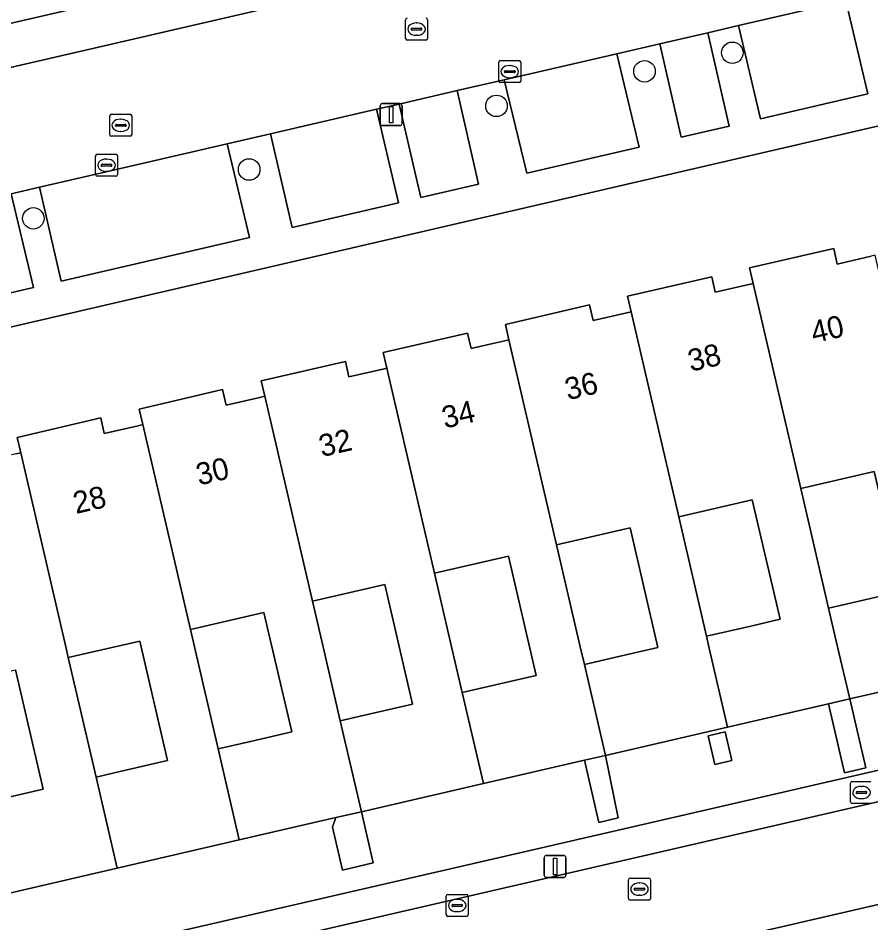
# Model space of a CAD drawing. Extents: x 156412 to 157779, y 382335 to 383768.
# Drawn here: x 156882.92 to 156921.7, y 382737.44 to 382778.59 of the extents above; entities that cross this region are included whole.
import ezdxf

# ---------------------------------------------------------------- set-up
doc = ezdxf.new("R2010")
doc.units = 0
for name, color, linetype in [('IMGEO_Boom', 7, 'Continuous'), ('IMGEO_Brandkraan', 7, 'Continuous'), ('IMGEO_Erf', 7, 'Continuous'), ('IMGEO_Kolk', 7, 'Continuous'), ('IMGEO_Lichtmast', 7, 'Continuous'), ('IMGEO_Pand', 7, 'Continuous'), ('IMGEO_Pand_nummerreeks', 7, 'Continuous'), ('IMGEO_Parkeervlak_open', 7, 'Continuous'), ('IMGEO_Rijbaan_lokaal_gesloten', 7, 'Continuous'), ('IMGEO_Rijbaan_lokaal_open', 7, 'Continuous'), ('IMGEO_Rioolput', 7, 'Continuous'), ('IMGEO_Voetpad_open', 7, 'Continuous')]:
    doc.layers.add(name, color=color, linetype=linetype)

msp = doc.modelspace()

# ---------------------------------------------------------------- linework, layer by layer
at = {"layer": 'IMGEO_Boom'}
for centre in [(156915.395, 382777.016), (156911.401, 382776.173), (156904.669, 382774.599), (156893.423, 382771.707), (156883.611, 382769.483)]:
    msp.add_circle(centre, 0.489, dxfattribs=at)
at = {"layer": 'IMGEO_Brandkraan'}
for p, q in [((156920.768, 382742.946), (156920.768, 382743.798)), ((156920.843, 382743.872), (156921.695, 382743.872)), ((156921.027, 382743.366), (156921.027, 382743.378)), ((156921.07, 382743.415), (156921.468, 382743.415)), ((156921.256, 382743.652), (156921.281, 382743.652)), ((156921.511, 382743.378), (156921.511, 382743.366)), ((156921.465, 382743.329), (156921.067, 382743.329)), ((156921.279, 382743.092), (156921.254, 382743.092)), ((156921.695, 382742.872), (156920.843, 382742.872))]:
    msp.add_line(p, q, dxfattribs=at)
for points in [[(156920.768, 382742.946), (156920.768, 382743.798)], [(156920.843, 382743.872), (156921.695, 382743.872)], [(156921.695, 382742.872), (156920.843, 382742.872)]]:
    msp.add_lwpolyline(points, dxfattribs=at)
for centre, radius, start, end in [((156920.845, 382743.796), 0.0765, 91.552, 178.448), ((156920.845, 382743.796), 0.0765, 91.552, 178.448), ((156921.067, 382743.375), 0.0403, 85.8775, 175.7526), ((156921.064, 382743.365), 0.0366, 178.938, 274.7102), ((156921.468, 382743.372), 0.043, 264.8664, 352.4533), ((156921.472, 382743.377), 0.0386, 1.7309, 96.639), ((156920.845, 382742.948), 0.0765, 181.552, 268.448), ((156920.845, 382742.948), 0.0765, 181.552, 268.448)]:
    msp.add_arc(centre, radius, start, end, dxfattribs=at)
for centre, major_axis, ratio, start_param, end_param in [((156921.255, 382743.372), (-0.387, 0.002), 0.722429, 4.712389, 7.853982), ((156921.28, 382743.372), (-0.39, 0.002), 0.717154, 1.570796, 4.712389)]:
    msp.add_ellipse(centre, major_axis=major_axis, ratio=ratio, start_param=start_param, end_param=end_param, dxfattribs=at)
at = {"layer": 'IMGEO_Erf'}
for points in [[(156869.58, 382775.359), (156940.042, 382791.626)], [(156943.044, 382778.552), (156872.472, 382762.194)], [(156882.815, 382758.771), (156883.036, 382758.822), (156882.873, 382759.523), (156886.673, 382760.407), (156886.835, 382759.7), (156888.37, 382760.054), (156888.587, 382760.104), (156888.423, 382760.811), (156892.219, 382761.694), (156892.381, 382760.987), (156893.916, 382761.341), (156894.136, 382761.392), (156893.973, 382762.095), (156897.799, 382762.979), (156897.962, 382762.271), (156899.497, 382762.625), (156899.689, 382762.669), (156899.524, 382763.379), (156903.353, 382764.267), (156903.515, 382763.559), (156904.501, 382763.786), (156905.05, 382763.913), (156905.238, 382763.956), (156905.075, 382764.66), (156908.899, 382765.547), (156909.061, 382764.84), (156910.596, 382765.194), (156910.789, 382765.238), (156910.625, 382765.944), (156914.455, 382766.828), (156914.617, 382766.121), (156916.152, 382766.475), (156916.34, 382766.518), (156916.175, 382767.227), (156920.006, 382768.115), (156920.168, 382767.408), (156921.703, 382767.762)], [(156878.945, 382734.453), (156946.378, 382750)], [(156881.047, 382742.825), (156884.05, 382743.518), (156882.796, 382748.951)], [(156925.379, 382748.7), (156920.733, 382747.627), (156921.463, 382744.487), (156920.498, 382744.262), (156919.767, 382747.404), (156915.181, 382746.345), (156909.629, 382745.062), (156910.207, 382742.213), (156909.329, 382742.009), (156908.67, 382744.841), (156904.076, 382743.78), (156898.526, 382742.498), (156899.067, 382740.17), (156897.668, 382739.845), (156897.214, 382741.8), (156897.372, 382742.231), (156892.974, 382741.215), (156887.422, 382739.933), (156881.659, 382738.602)], [(156946.296, 382736.975), (156949.381, 382737.709), (156949.219, 382738.39), (156948.526, 382741.301), (156951.504, 382741.981), (156950.809, 382744.932), (156880.313, 382728.641)]]:
    msp.add_lwpolyline(points, dxfattribs=at)
for points in [[(156918.507, 382757.199), (156919.771, 382751.762), (156921.021, 382752.051), (156923.114, 382752.534), (156921.849, 382757.971)], [(156912.956, 382755.917), (156914.219, 382750.48), (156916.23, 382750.944), (156917.564, 382751.252), (156916.3, 382756.689)], [(156907.404, 382754.635), (156908.481, 382750), (156908.667, 382749.199), (156910.294, 382749.574), (156912.006, 382749.969), (156910.743, 382755.406)], [(156901.852, 382753.352), (156902.631, 382750), (156903.115, 382747.917), (156905.213, 382748.402), (156906.471, 382748.692), (156905.209, 382754.128)], [(156896.302, 382752.07), (156896.783, 382750), (156897.564, 382746.637), (156898.8, 382746.922), (156900.854, 382747.396), (156899.591, 382752.83)], [(156890.751, 382750.788), (156890.934, 382750), (156892.013, 382745.355), (156893.486, 382745.695), (156895.36, 382746.128), (156894.098, 382751.561)], [(156885.2, 382749.506), (156886.461, 382744.074), (156887.292, 382744.266), (156889.717, 382744.826), (156888.456, 382750.258)], [(156914.298, 382745.952), (156915.071, 382746.132), (156915.375, 382744.827), (156914.601, 382744.647)]]:
    msp.add_lwpolyline(points, close=True, dxfattribs=at)
at = {"layer": 'IMGEO_Kolk'}
for p, q in [((156904.773, 382775.731), (156904.773, 382776.583)), ((156904.848, 382776.657), (156905.7, 382776.657)), ((156905.261, 382776.437), (156905.286, 382776.437)), ((156905.774, 382776.583), (156905.774, 382775.731)), ((156905.032, 382776.151), (156905.032, 382776.163)), ((156905.47, 382776.114), (156905.072, 382776.114)), ((156905.075, 382776.2), (156905.473, 382776.2)), ((156905.284, 382775.877), (156905.259, 382775.877)), ((156905.516, 382776.163), (156905.516, 382776.151)), ((156905.7, 382775.657), (156904.848, 382775.657)), ((156886.439, 382771.473), (156886.439, 382772.325)), ((156886.514, 382772.399), (156887.366, 382772.399)), ((156886.927, 382772.179), (156886.952, 382772.179)), ((156887.44, 382772.325), (156887.44, 382771.473)), ((156886.698, 382771.893), (156886.698, 382771.905)), ((156887.136, 382771.856), (156886.738, 382771.856)), ((156886.741, 382771.942), (156887.139, 382771.942)), ((156887.182, 382771.905), (156887.182, 382771.893)), ((156887.366, 382771.399), (156886.514, 382771.399)), ((156886.95, 382771.619), (156886.925, 382771.619)), ((156902.383, 382737.808), (156902.383, 382738.66)), ((156902.458, 382738.734), (156903.31, 382738.734)), ((156902.871, 382738.514), (156902.896, 382738.514)), ((156903.384, 382738.66), (156903.384, 382737.808)), ((156902.642, 382738.228), (156902.642, 382738.24)), ((156903.08, 382738.191), (156902.682, 382738.191)), ((156902.685, 382738.277), (156903.083, 382738.277)), ((156903.126, 382738.24), (156903.126, 382738.228)), ((156903.31, 382737.734), (156902.458, 382737.734)), ((156902.894, 382737.954), (156902.869, 382737.954))]:
    msp.add_line(p, q, dxfattribs=at)
for points in [[(156904.773, 382775.731), (156904.773, 382776.583)], [(156904.848, 382776.657), (156905.7, 382776.657)], [(156905.774, 382776.583), (156905.774, 382775.731)], [(156905.7, 382775.657), (156904.848, 382775.657)], [(156886.439, 382771.473), (156886.439, 382772.325)], [(156886.514, 382772.399), (156887.366, 382772.399)], [(156887.44, 382772.325), (156887.44, 382771.473)], [(156887.366, 382771.399), (156886.514, 382771.399)], [(156902.383, 382737.808), (156902.383, 382738.66)], [(156902.458, 382738.734), (156903.31, 382738.734)], [(156903.384, 382738.66), (156903.384, 382737.808)], [(156903.31, 382737.734), (156902.458, 382737.734)]]:
    msp.add_lwpolyline(points, dxfattribs=at)
for centre, radius, start, end in [((156904.85, 382776.581), 0.0765, 91.552, 178.448), ((156904.85, 382776.581), 0.0765, 91.552, 178.448), ((156905.698, 382776.581), 0.0765, 1.552, 88.448), ((156905.698, 382776.581), 0.0765, 1.552, 88.448), ((156905.072, 382776.16), 0.0403, 85.8775, 175.7526), ((156905.069, 382776.15), 0.0366, 178.938, 274.7102), ((156905.473, 382776.157), 0.043, 264.8664, 352.4533), ((156905.477, 382776.162), 0.0386, 1.7309, 96.639), ((156904.85, 382775.733), 0.0765, 181.552, 268.448), ((156904.85, 382775.733), 0.0765, 181.552, 268.448), ((156905.698, 382775.733), 0.0765, 271.552, 358.448), ((156905.698, 382775.733), 0.0765, 271.552, 358.448), ((156886.516, 382772.323), 0.0765, 91.552, 178.448), ((156886.516, 382772.323), 0.0765, 91.552, 178.448), ((156887.364, 382772.323), 0.0765, 1.552, 88.448), ((156887.364, 382772.323), 0.0765, 1.552, 88.448), ((156886.738, 382771.902), 0.0403, 85.8775, 175.7526), ((156886.735, 382771.892), 0.0366, 178.938, 274.7102), ((156887.139, 382771.899), 0.043, 264.8664, 352.4533), ((156887.143, 382771.904), 0.0386, 1.7309, 96.639), ((156886.516, 382771.475), 0.0765, 181.552, 268.448), ((156886.516, 382771.475), 0.0765, 181.552, 268.448), ((156887.364, 382771.475), 0.0765, 271.552, 358.448), ((156887.364, 382771.475), 0.0765, 271.552, 358.448), ((156902.46, 382738.658), 0.0765, 91.552, 178.448), ((156902.46, 382738.658), 0.0765, 91.552, 178.448), ((156903.308, 382738.658), 0.0765, 1.552, 88.448), ((156903.308, 382738.658), 0.0765, 1.552, 88.448), ((156902.682, 382738.237), 0.0403, 85.8775, 175.7526), ((156902.679, 382738.227), 0.0366, 178.938, 274.7102), ((156903.083, 382738.234), 0.043, 264.8664, 352.4533), ((156903.087, 382738.239), 0.0386, 1.7309, 96.639), ((156902.46, 382737.81), 0.0765, 181.552, 268.448), ((156902.46, 382737.81), 0.0765, 181.552, 268.448), ((156903.308, 382737.81), 0.0765, 271.552, 358.448), ((156903.308, 382737.81), 0.0765, 271.552, 358.448)]:
    msp.add_arc(centre, radius, start, end, dxfattribs=at)
for centre, major_axis, ratio, start_param, end_param in [((156905.26, 382776.157), (-0.387, 0.002), 0.722429, 4.712389, 7.853982), ((156905.285, 382776.157), (-0.39, 0.002), 0.717154, 1.570796, 4.712389), ((156886.926, 382771.899), (-0.387, 0.002), 0.722429, 4.712389, 7.853982), ((156886.951, 382771.899), (-0.39, 0.002), 0.717154, 1.570796, 4.712389), ((156902.87, 382738.234), (-0.387, 0.002), 0.722429, 4.712389, 7.853982), ((156902.895, 382738.234), (-0.39, 0.002), 0.717154, 1.570796, 4.712389)]:
    msp.add_ellipse(centre, major_axis=major_axis, ratio=ratio, start_param=start_param, end_param=end_param, dxfattribs=at)
at = {"layer": 'IMGEO_Lichtmast'}
for p, q in [((156899.485, 382774.704), (156900.275, 382774.704)), ((156900.275, 382774.704), (156899.485, 382774.704)), ((156899.385, 382773.804), (156899.385, 382774.604)), ((156899.385, 382774.604), (156899.385, 382773.804)), ((156900.375, 382774.604), (156900.375, 382773.804)), ((156900.375, 382773.804), (156900.375, 382774.604)), ((156900.275, 382773.704), (156899.485, 382773.704)), ((156899.485, 382773.704), (156900.275, 382773.704)), ((156906.939, 382740.508), (156907.729, 382740.508)), ((156907.729, 382740.508), (156906.939, 382740.508)), ((156906.839, 382739.608), (156906.839, 382740.408)), ((156906.839, 382740.408), (156906.839, 382739.608)), ((156907.829, 382740.408), (156907.829, 382739.608)), ((156907.829, 382739.608), (156907.829, 382740.408)), ((156907.729, 382739.508), (156906.939, 382739.508)), ((156906.939, 382739.508), (156907.729, 382739.508))]:
    msp.add_line(p, q, dxfattribs=at)
for points in [[(156899.805, 382774.579), (156899.955, 382774.579), (156899.955, 382773.829), (156899.805, 382773.829), (156899.805, 382774.579)], [(156907.259, 382740.383), (156907.409, 382740.383), (156907.409, 382739.633), (156907.259, 382739.633), (156907.259, 382740.383)]]:
    msp.add_lwpolyline(points, dxfattribs=at)
for centre, start, end in [((156899.485, 382774.604), 90, 180), ((156899.485, 382774.604), 90, 180), ((156900.275, 382774.604), 0, 90), ((156900.275, 382774.604), 360, 90), ((156899.485, 382773.804), 180, 270), ((156899.485, 382773.804), 180, 270), ((156900.275, 382773.804), 270, 0), ((156900.275, 382773.804), 270, 0), ((156906.939, 382740.408), 90, 180), ((156906.939, 382740.408), 90, 180), ((156907.729, 382740.408), 0, 90), ((156907.729, 382740.408), 360, 90), ((156906.939, 382739.608), 180, 270), ((156906.939, 382739.608), 180, 270), ((156907.729, 382739.608), 270, 0), ((156907.729, 382739.608), 270, 0)]:
    msp.add_arc(centre, 0.1, start, end, dxfattribs=at)
at = {"layer": 'IMGEO_Pand'}
for points in [[(156924.058, 382758.481), (156921.889, 382767.805), (156921.703, 382767.762), (156920.168, 382767.408), (156920.006, 382768.115), (156916.175, 382767.227), (156916.34, 382766.518), (156918.507, 382757.199), (156921.849, 382757.971), (156923.114, 382752.534), (156921.021, 382752.051), (156919.771, 382751.762), (156920.181, 382750), (156920.733, 382747.627), (156925.379, 382748.7), (156926.285, 382748.909), (156926.031, 382750), (156925.323, 382753.044)], [(156918.507, 382757.199), (156916.34, 382766.518), (156916.152, 382766.475), (156914.617, 382766.121), (156914.455, 382766.828), (156910.625, 382765.944), (156910.789, 382765.238), (156912.956, 382755.917), (156916.3, 382756.689), (156917.564, 382751.252), (156916.23, 382750.944), (156914.219, 382750.48), (156914.331, 382750), (156915.181, 382746.345), (156919.767, 382747.404), (156920.733, 382747.627), (156920.181, 382750), (156919.771, 382751.762)], [(156912.956, 382755.917), (156910.789, 382765.238), (156910.596, 382765.194), (156909.061, 382764.84), (156908.899, 382765.547), (156905.075, 382764.66), (156905.238, 382763.956), (156907.404, 382754.635), (156910.743, 382755.406), (156912.006, 382749.969), (156910.294, 382749.574), (156908.667, 382749.199), (156909.629, 382745.062), (156915.181, 382746.345), (156914.331, 382750), (156914.219, 382750.48)], [(156907.404, 382754.635), (156905.238, 382763.956), (156905.05, 382763.913), (156904.501, 382763.786), (156903.515, 382763.559), (156903.353, 382764.267), (156899.524, 382763.379), (156899.689, 382762.669), (156901.852, 382753.352), (156905.209, 382754.128), (156906.471, 382748.692), (156905.213, 382748.402), (156903.115, 382747.917), (156904.076, 382743.78), (156908.67, 382744.841), (156909.629, 382745.062), (156908.667, 382749.199), (156908.481, 382750)], [(156901.852, 382753.352), (156899.689, 382762.669), (156899.497, 382762.625), (156897.962, 382762.271), (156897.799, 382762.979), (156893.973, 382762.095), (156894.136, 382761.392), (156896.302, 382752.07), (156899.591, 382752.83), (156900.854, 382747.396), (156898.8, 382746.922), (156897.564, 382746.637), (156898.526, 382742.498), (156904.076, 382743.78), (156903.115, 382747.917), (156902.631, 382750)], [(156896.302, 382752.07), (156894.136, 382761.392), (156893.916, 382761.341), (156892.381, 382760.987), (156892.219, 382761.694), (156888.423, 382760.811), (156888.587, 382760.104), (156890.751, 382750.788), (156894.098, 382751.561), (156895.36, 382746.128), (156893.486, 382745.695), (156892.013, 382745.355), (156892.974, 382741.215), (156897.372, 382742.231), (156898.526, 382742.498), (156897.564, 382746.637), (156896.783, 382750)], [(156890.751, 382750.788), (156888.587, 382760.104), (156888.37, 382760.054), (156886.835, 382759.7), (156886.673, 382760.407), (156882.873, 382759.523), (156883.036, 382758.822), (156885.085, 382750), (156885.2, 382749.506), (156888.456, 382750.258), (156889.717, 382744.826), (156887.292, 382744.266), (156886.461, 382744.074), (156887.422, 382739.933), (156892.974, 382741.215), (156892.013, 382745.355), (156890.934, 382750)], [(156887.422, 382739.933), (156886.461, 382744.074), (156885.2, 382749.506), (156885.085, 382750), (156883.036, 382758.822), (156882.815, 382758.771), (156881.279, 382758.417), (156881.117, 382759.124), (156876.702, 382758.09), (156876.903, 382757.235), (156874.225, 382756.608), (156874.024, 382757.463), (156873.608, 382757.366), (156875.32, 382750), (156875.933, 382747.366), (156882.796, 382748.951), (156884.05, 382743.518), (156881.047, 382742.825), (156880.717, 382742.82), (156881.659, 382738.602)], [(156920.733, 382747.627), (156919.767, 382747.404), (156920.498, 382744.262), (156921.463, 382744.487)], [(156914.298, 382745.952), (156914.601, 382744.647), (156915.375, 382744.827), (156915.071, 382746.132)], [(156909.629, 382745.062), (156908.67, 382744.841), (156909.329, 382742.009), (156910.207, 382742.213)], [(156898.526, 382742.498), (156897.372, 382742.231), (156897.214, 382741.8), (156897.668, 382739.845), (156899.067, 382740.17)]]:
    msp.add_lwpolyline(points, close=True, dxfattribs=at)
at = {"layer": 'IMGEO_Parkeervlak_open'}
for points in [[(156920.558, 382779.38), (156915.671, 382778.249), (156916.677, 382774.009), (156921.556, 382775.141)], [(156914.277, 382777.927), (156912.102, 382777.424), (156913.074, 382773.174), (156915.257, 382773.68)], [(156910.148, 382776.972), (156905.015, 382775.784), (156906.054, 382771.545), (156911.155, 382772.729)], [(156902.887, 382775.292), (156900.244, 382774.681), (156901.23, 382770.427), (156903.853, 382771.035)], [(156899.219, 382774.444), (156894.398, 382773.328), (156895.383, 382769.071), (156900.211, 382770.19)], [(156892.417, 382772.869), (156886.332, 382771.462), (156883.891, 382770.897), (156884.869, 382766.632), (156893.436, 382768.619)], [(156882.602, 382770.599), (156880.295, 382770.065), (156881.308, 382765.806), (156883.619, 382766.342)]]:
    msp.add_lwpolyline(points, close=True, dxfattribs=at)
at = {"layer": 'IMGEO_Rijbaan_lokaal_gesloten'}
for points in [[(156940.449, 382789.73), (156830.11, 382764.227)], [(156882.602, 382770.599), (156883.891, 382770.897), (156886.332, 382771.462), (156892.417, 382772.869), (156894.398, 382773.328), (156899.219, 382774.444), (156900.244, 382774.681), (156902.887, 382775.292), (156905.015, 382775.784), (156910.148, 382776.972), (156912.102, 382777.424), (156914.277, 382777.927), (156915.671, 382778.249), (156920.558, 382779.38), (156921.847, 382779.678)]]:
    msp.add_lwpolyline(points, dxfattribs=at)
at = {"layer": 'IMGEO_Rijbaan_lokaal_open'}
for points in [[(156954.997, 382755.422), (156950.885, 382751.332), (156949.815, 382749.383), (156929.495, 382744.678), (156907.413, 382739.578), (156879.275, 382733.088), (156868.803, 382730.665), (156830.401, 382721.812), (156805.031, 382715.955), (156791.204, 382712.755), (156730.522, 382698.738), (156728.301, 382699.143), (156722.872, 382699.769)], [(156876.422, 382727.751), (156877.423, 382727.98), (156877.821, 382728.071), (156880.313, 382728.641), (156950.809, 382744.932), (156952.459, 382744.394), (156957.65, 382743.178)]]:
    msp.add_lwpolyline(points, dxfattribs=at)
at = {"layer": 'IMGEO_Rioolput'}
for p, q in [((156900.535, 382777.666), (156900.535, 382778.518)), ((156901.023, 382778.372), (156901.048, 382778.372)), ((156901.536, 382778.518), (156901.536, 382777.666)), ((156900.794, 382778.086), (156900.794, 382778.098)), ((156901.232, 382778.049), (156900.834, 382778.049)), ((156900.837, 382778.135), (156901.235, 382778.135)), ((156901.278, 382778.098), (156901.278, 382778.086)), ((156901.462, 382777.592), (156900.61, 382777.592)), ((156901.046, 382777.812), (156901.021, 382777.812)), ((156887.083, 382773.29), (156887.083, 382774.142)), ((156887.158, 382774.216), (156888.01, 382774.216)), ((156887.571, 382773.996), (156887.596, 382773.996)), ((156888.084, 382774.142), (156888.084, 382773.29)), ((156887.342, 382773.71), (156887.342, 382773.722)), ((156887.78, 382773.673), (156887.382, 382773.673)), ((156887.385, 382773.759), (156887.783, 382773.759)), ((156887.594, 382773.436), (156887.569, 382773.436)), ((156887.826, 382773.722), (156887.826, 382773.71)), ((156888.01, 382773.216), (156887.158, 382773.216)), ((156910.672, 382738.552), (156910.672, 382739.404)), ((156910.747, 382739.478), (156911.599, 382739.478)), ((156911.16, 382739.258), (156911.185, 382739.258)), ((156911.673, 382739.404), (156911.673, 382738.552)), ((156910.931, 382738.972), (156910.931, 382738.984)), ((156911.369, 382738.935), (156910.971, 382738.935)), ((156910.974, 382739.021), (156911.372, 382739.021)), ((156911.415, 382738.984), (156911.415, 382738.972)), ((156911.599, 382738.478), (156910.747, 382738.478)), ((156911.183, 382738.698), (156911.158, 382738.698))]:
    msp.add_line(p, q, dxfattribs=at)
for points in [[(156900.535, 382777.666), (156900.535, 382778.518)], [(156901.536, 382778.518), (156901.536, 382777.666)], [(156901.462, 382777.592), (156900.61, 382777.592)], [(156887.083, 382773.29), (156887.083, 382774.142)], [(156887.158, 382774.216), (156888.01, 382774.216)], [(156888.084, 382774.142), (156888.084, 382773.29)], [(156888.01, 382773.216), (156887.158, 382773.216)], [(156910.672, 382738.552), (156910.672, 382739.404)], [(156910.747, 382739.478), (156911.599, 382739.478)], [(156911.673, 382739.404), (156911.673, 382738.552)], [(156911.599, 382738.478), (156910.747, 382738.478)]]:
    msp.add_lwpolyline(points, dxfattribs=at)
for centre, radius, start, end in [((156900.612, 382778.516), 0.0765, 91.552, 178.448), ((156900.612, 382778.516), 0.0765, 91.552, 178.448), ((156901.46, 382778.516), 0.0765, 1.552, 88.448), ((156901.46, 382778.516), 0.0765, 1.552, 88.448), ((156900.834, 382778.095), 0.0403, 85.8775, 175.7526), ((156900.831, 382778.085), 0.0366, 178.938, 274.7102), ((156901.235, 382778.092), 0.043, 264.8664, 352.4533), ((156901.239, 382778.097), 0.0386, 1.7309, 96.639), ((156900.612, 382777.668), 0.0765, 181.552, 268.448), ((156900.612, 382777.668), 0.0765, 181.552, 268.448), ((156901.46, 382777.668), 0.0765, 271.552, 358.448), ((156901.46, 382777.668), 0.0765, 271.552, 358.448), ((156887.16, 382774.14), 0.0765, 91.552, 178.448), ((156887.16, 382774.14), 0.0765, 91.552, 178.448), ((156888.008, 382774.14), 0.0765, 1.552, 88.448), ((156888.008, 382774.14), 0.0765, 1.552, 88.448), ((156887.382, 382773.719), 0.0403, 85.8775, 175.7526), ((156887.379, 382773.709), 0.0366, 178.938, 274.7102), ((156887.783, 382773.716), 0.043, 264.8664, 352.4533), ((156887.787, 382773.721), 0.0386, 1.7309, 96.639), ((156887.16, 382773.292), 0.0765, 181.552, 268.448), ((156887.16, 382773.292), 0.0765, 181.552, 268.448), ((156888.008, 382773.292), 0.0765, 271.552, 358.448), ((156888.008, 382773.292), 0.0765, 271.552, 358.448), ((156910.749, 382739.402), 0.0765, 91.552, 178.448), ((156910.749, 382739.402), 0.0765, 91.552, 178.448), ((156911.597, 382739.402), 0.0765, 1.552, 88.448), ((156911.597, 382739.402), 0.0765, 1.552, 88.448), ((156910.971, 382738.981), 0.0403, 85.8775, 175.7526), ((156910.968, 382738.971), 0.0366, 178.938, 274.7102), ((156911.372, 382738.978), 0.043, 264.8664, 352.4533), ((156911.376, 382738.983), 0.0386, 1.7309, 96.639), ((156910.749, 382738.554), 0.0765, 181.552, 268.448), ((156910.749, 382738.554), 0.0765, 181.552, 268.448), ((156911.597, 382738.554), 0.0765, 271.552, 358.448), ((156911.597, 382738.554), 0.0765, 271.552, 358.448)]:
    msp.add_arc(centre, radius, start, end, dxfattribs=at)
for centre, major_axis, ratio, start_param, end_param in [((156901.022, 382778.092), (-0.387, 0.002), 0.722429, 4.712389, 7.853982), ((156901.047, 382778.092), (-0.39, 0.002), 0.717154, 1.570796, 4.712389), ((156887.57, 382773.716), (-0.387, 0.002), 0.722429, 4.712389, 7.853982), ((156887.595, 382773.716), (-0.39, 0.002), 0.717154, 1.570796, 4.712389), ((156911.159, 382738.978), (-0.387, 0.002), 0.722429, 4.712389, 7.853982), ((156911.184, 382738.978), (-0.39, 0.002), 0.717154, 1.570796, 4.712389)]:
    msp.add_ellipse(centre, major_axis=major_axis, ratio=ratio, start_param=start_param, end_param=end_param, dxfattribs=at)
at = {"layer": 'IMGEO_Voetpad_open'}
msp.add_lwpolyline([(156830.11, 382764.227), (156940.449, 382789.73), (156940.042, 382791.626), (156869.58, 382775.359), (156866.975, 382774.768), (156865.597, 382774.441), (156795.182, 382758.201), (156793.73, 382757.867), (156791.208, 382757.283), (156759.674, 382750), (156720.792, 382741.02), (156721.265, 382739.07)], close=True, dxfattribs=at)
for points in [[(156920.558, 382779.38), (156921.556, 382775.141), (156916.677, 382774.009), (156915.671, 382778.249), (156914.277, 382777.927), (156915.257, 382773.68), (156913.074, 382773.174), (156912.102, 382777.424), (156910.148, 382776.972), (156911.155, 382772.729), (156906.054, 382771.545), (156905.015, 382775.784), (156902.887, 382775.292), (156903.853, 382771.035), (156901.23, 382770.427), (156900.244, 382774.681), (156899.219, 382774.444), (156900.211, 382770.19), (156895.383, 382769.071), (156894.398, 382773.328), (156892.417, 382772.869), (156893.436, 382768.619), (156884.869, 382766.632), (156883.891, 382770.897), (156882.602, 382770.599), (156883.619, 382766.342), (156881.308, 382765.806)], [(156872.472, 382762.194), (156943.044, 382778.552)], [(156879.275, 382733.088), (156907.413, 382739.578), (156929.495, 382744.678), (156949.815, 382749.383), (156949.496, 382750.719), (156946.378, 382750), (156878.945, 382734.453)]]:
    msp.add_lwpolyline(points, dxfattribs=at)

# ---------------------------------------------------------------- texts
at = {"layer": 'IMGEO_Pand_nummerreeks'}
for s, p in [('40', (156919.097, 382763.798)), ('38', (156913.505, 382762.505)), ('36', (156907.911, 382761.211)), ('34', (156902.319, 382759.917)), ('32', (156896.725, 382758.623)), ('30', (156891.139, 382757.33)), ('28', (156885.547, 382756.036))]:
    msp.add_text(s, height=1, rotation=13.0291, dxfattribs=at).set_placement(p)

doc.saveas('drawing.dxf')
